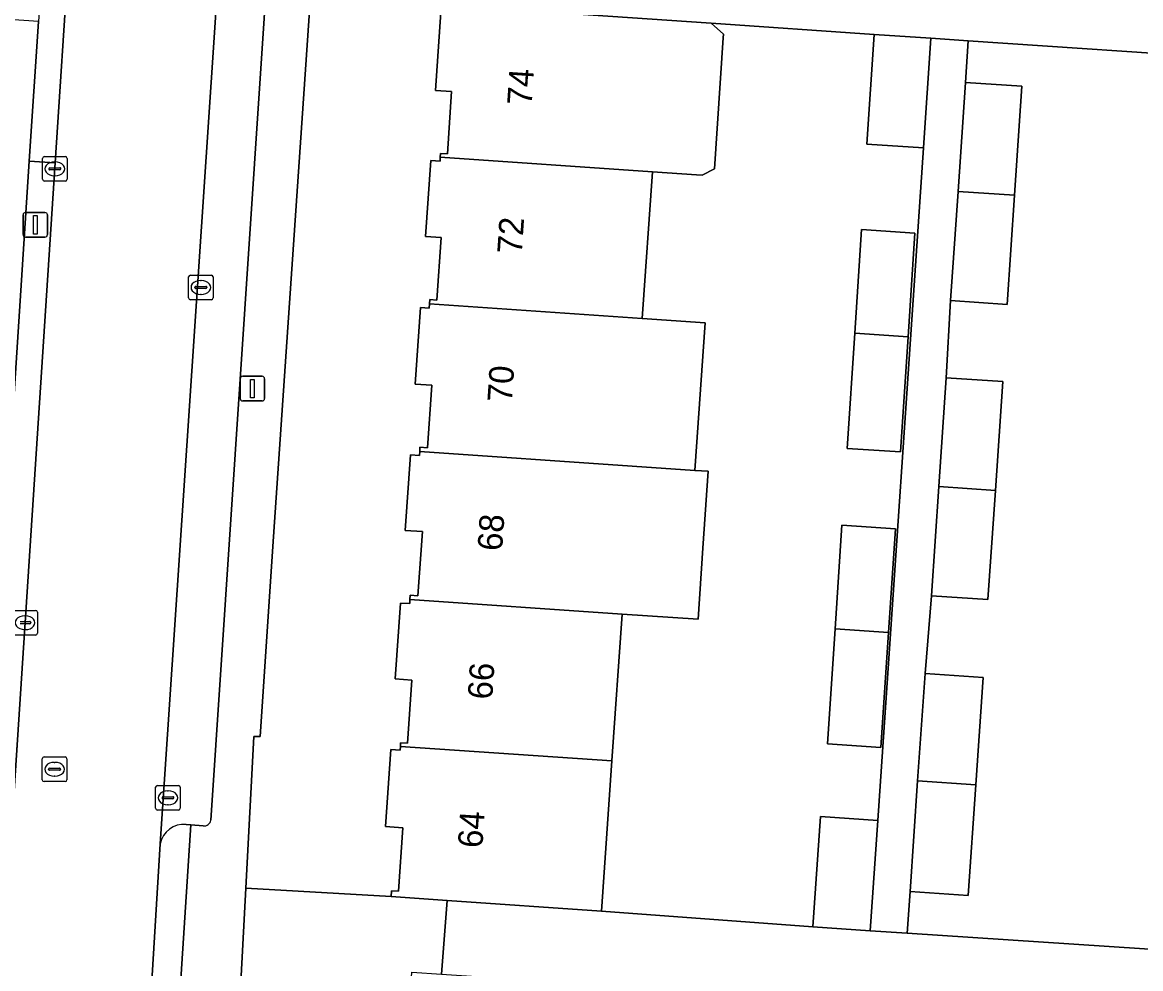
# Model space of a CAD drawing. Extents: x 161848 to 162726, y 385382 to 386521.
# Drawn here: x 162048.39 to 162093.8, y 386191.1 to 386229.53 of the extents above; entities that cross this region are included whole.
import ezdxf

# ---------------------------------------------------------------- set-up
doc = ezdxf.new("R2010")
doc.units = 0
for name, color, linetype in [('IMGEO_Erf', 7, 'Continuous'), ('IMGEO_Fietspad_gesloten', 7, 'Continuous'), ('IMGEO_Kolk', 7, 'Continuous'), ('IMGEO_Lichtmast', 7, 'Continuous'), ('IMGEO_Pand', 7, 'Continuous'), ('IMGEO_Pand_nummerreeks', 7, 'Continuous'), ('IMGEO_Parkeervlak_open', 7, 'Continuous'), ('IMGEO_Rijbaan_lokaal_open', 7, 'Continuous'), ('IMGEO_Rioolput', 7, 'Continuous'), ('IMGEO_Voetpad_open', 7, 'Continuous')]:
    doc.layers.add(name, color=color, linetype=linetype)

msp = doc.modelspace()

# ---------------------------------------------------------------- linework, layer by layer
at = {"layer": 'IMGEO_Erf'}
for points in [[(162060.094, 386230.591), (162058.568, 386208.449), (162058.049, 386200.528), (162057.784, 386200.519), (162057.463, 386194.369), (162063.365, 386194.022), (162063.381, 386194.257), (162063.658, 386194.238), (162063.836, 386196.823), (162063.141, 386196.87), (162063.356, 386200), (162063.727, 386199.974), (162063.738, 386200.125), (162063.748, 386200.274), (162064.029, 386200.255), (162064.205, 386202.816), (162063.533, 386202.863), (162063.745, 386205.946), (162064.117, 386205.92), (162064.129, 386206.09), (162064.141, 386206.262), (162064.452, 386206.241), (162064.631, 386208.847), (162063.939, 386208.894), (162064.15, 386211.962), (162064.512, 386211.937), (162064.523, 386212.102), (162064.535, 386212.269), (162064.84, 386212.248), (162065.015, 386214.793), (162064.344, 386214.84), (162064.558, 386217.949), (162064.908, 386217.925), (162064.92, 386218.095), (162064.931, 386218.265), (162065.22, 386218.245), (162065.395, 386220.784), (162064.76, 386220.827), (162064.973, 386223.922), (162065.349, 386223.896), (162065.359, 386224.048), (162065.37, 386224.202), (162065.647, 386224.183), (162065.821, 386226.718), (162065.161, 386226.763), (162065.379, 386229.943)], [(162097.672, 386228.051), (162086.803, 386228.782), (162086.689, 386227.085), (162088.985, 386226.931), (162088.684, 386222.502), (162088.383, 386218.071), (162086.088, 386218.226), (162085.909, 386215.097), (162088.205, 386214.943), (162087.904, 386210.514), (162087.603, 386206.083), (162085.308, 386206.238), (162085.047, 386203.089), (162087.411, 386202.926), (162087.111, 386198.567), (162086.802, 386194.066), (162084.438, 386194.229), (162084.327, 386192.536), (162095.188, 386191.827)]]:
    msp.add_lwpolyline(points, dxfattribs=at)
for points in [[(162084.985, 386224.425), (162082.68, 386224.581), (162082.982, 386229.04), (162076.357, 386229.489), (162076.864, 386229.047), (162076.854, 386228.898), (162076.493, 386223.576), (162075.999, 386223.316), (162075.769, 386223.331), (162073.973, 386223.455), (162073.564, 386217.5), (162076.116, 386217.324), (162075.703, 386211.332), (162076.244, 386211.295), (162076.028, 386208.176), (162075.828, 386205.284), (162072.741, 386205.497), (162072.332, 386199.534), (162071.914, 386193.434), (162080.492, 386192.794), (162080.8, 386197.28), (162083.132, 386197.12)], [(162082.47, 386221.113), (162084.637, 386220.97), (162084.358, 386216.757), (162084.049, 386212.081), (162081.881, 386212.224), (162082.191, 386216.906)], [(162081.675, 386209.11), (162083.846, 386208.965), (162083.567, 386204.752), (162083.258, 386200.076), (162081.087, 386200.221), (162081.397, 386204.902)]]:
    msp.add_lwpolyline(points, close=True, dxfattribs=at)
at = {"layer": 'IMGEO_Fietspad_gesloten'}
msp.add_lwpolyline([(162045.595, 386176.434), (162048.664, 386223.883), (162049.041, 386229.563), (162045.852, 386229.774)], dxfattribs=at)
at = {"layer": 'IMGEO_Kolk'}
for p, q in [((162049.204, 386223.152), (162049.204, 386224.004)), ((162049.279, 386224.078), (162050.131, 386224.078)), ((162050.205, 386224.004), (162050.205, 386223.152)), ((162049.463, 386223.572), (162049.463, 386223.584)), ((162049.901, 386223.535), (162049.503, 386223.535)), ((162049.506, 386223.621), (162049.904, 386223.621)), ((162049.692, 386223.858), (162049.717, 386223.858)), ((162049.947, 386223.584), (162049.947, 386223.572)), ((162050.131, 386223.078), (162049.279, 386223.078)), ((162049.715, 386223.298), (162049.69, 386223.298)), ((162055.135, 386218.335), (162055.135, 386219.187)), ((162055.21, 386219.261), (162056.062, 386219.261)), ((162055.623, 386219.041), (162055.648, 386219.041)), ((162056.136, 386219.187), (162056.136, 386218.335)), ((162055.394, 386218.755), (162055.394, 386218.767)), ((162055.832, 386218.718), (162055.434, 386218.718)), ((162055.437, 386218.804), (162055.835, 386218.804)), ((162055.878, 386218.767), (162055.878, 386218.755)), ((162056.062, 386218.261), (162055.21, 386218.261)), ((162055.646, 386218.481), (162055.621, 386218.481)), ((162048.068, 386205.647), (162048.92, 386205.647)), ((162048.481, 386205.427), (162048.506, 386205.427)), ((162048.994, 386205.573), (162048.994, 386204.721)), ((162048.69, 386205.104), (162048.292, 386205.104)), ((162048.295, 386205.19), (162048.693, 386205.19)), ((162048.504, 386204.867), (162048.479, 386204.867)), ((162048.736, 386205.153), (162048.736, 386205.141)), ((162048.92, 386204.647), (162048.068, 386204.647)), ((162053.874, 386198.535), (162054.726, 386198.535)), ((162053.799, 386197.609), (162053.799, 386198.461)), ((162054.101, 386198.078), (162054.499, 386198.078)), ((162054.287, 386198.315), (162054.312, 386198.315)), ((162054.8, 386198.461), (162054.8, 386197.609)), ((162054.058, 386198.029), (162054.058, 386198.041)), ((162054.496, 386197.992), (162054.098, 386197.992)), ((162054.31, 386197.755), (162054.285, 386197.755)), ((162054.542, 386198.041), (162054.542, 386198.029)), ((162054.726, 386197.535), (162053.874, 386197.535))]:
    msp.add_line(p, q, dxfattribs=at)
for points in [[(162049.204, 386223.152), (162049.204, 386224.004)], [(162049.279, 386224.078), (162050.131, 386224.078)], [(162050.205, 386224.004), (162050.205, 386223.152)], [(162050.131, 386223.078), (162049.279, 386223.078)], [(162055.135, 386218.335), (162055.135, 386219.187)], [(162055.21, 386219.261), (162056.062, 386219.261)], [(162056.136, 386219.187), (162056.136, 386218.335)], [(162056.062, 386218.261), (162055.21, 386218.261)], [(162048.068, 386205.647), (162048.92, 386205.647)], [(162048.994, 386205.573), (162048.994, 386204.721)], [(162048.92, 386204.647), (162048.068, 386204.647)], [(162053.874, 386198.535), (162054.726, 386198.535)], [(162053.799, 386197.609), (162053.799, 386198.461)], [(162054.8, 386198.461), (162054.8, 386197.609)], [(162054.726, 386197.535), (162053.874, 386197.535)]]:
    msp.add_lwpolyline(points, dxfattribs=at)
for centre, radius, start, end in [((162049.281, 386224.002), 0.0765, 91.552, 178.448), ((162049.281, 386224.002), 0.0765, 91.552, 178.448), ((162050.129, 386224.002), 0.0765, 1.552, 88.448), ((162050.129, 386224.002), 0.0765, 1.552, 88.448), ((162049.503, 386223.581), 0.0403, 85.8775, 175.7526), ((162049.5, 386223.571), 0.0366, 178.938, 274.7102), ((162049.904, 386223.578), 0.043, 264.8664, 352.4533), ((162049.908, 386223.583), 0.0386, 1.7309, 96.639), ((162049.281, 386223.154), 0.0765, 181.552, 268.448), ((162049.281, 386223.154), 0.0765, 181.552, 268.448), ((162050.129, 386223.154), 0.0765, 271.552, 358.448), ((162050.129, 386223.154), 0.0765, 271.552, 358.448), ((162055.212, 386219.185), 0.0765, 91.552, 178.448), ((162055.212, 386219.185), 0.0765, 91.552, 178.448), ((162056.06, 386219.185), 0.0765, 1.552, 88.448), ((162056.06, 386219.185), 0.0765, 1.552, 88.448), ((162055.434, 386218.764), 0.0403, 85.8775, 175.7526), ((162055.431, 386218.754), 0.0366, 178.938, 274.7102), ((162055.835, 386218.761), 0.043, 264.8664, 352.4533), ((162055.839, 386218.766), 0.0386, 1.7309, 96.639), ((162055.212, 386218.337), 0.0765, 181.552, 268.448), ((162055.212, 386218.337), 0.0765, 181.552, 268.448), ((162056.06, 386218.337), 0.0765, 271.552, 358.448), ((162056.06, 386218.337), 0.0765, 271.552, 358.448), ((162048.918, 386205.571), 0.0765, 1.552, 88.448), ((162048.918, 386205.571), 0.0765, 1.552, 88.448), ((162048.693, 386205.147), 0.043, 264.8664, 352.4533), ((162048.697, 386205.152), 0.0386, 1.7309, 96.639), ((162048.918, 386204.723), 0.0765, 271.552, 358.448), ((162048.918, 386204.723), 0.0765, 271.552, 358.448), ((162053.876, 386198.459), 0.0765, 91.552, 178.448), ((162053.876, 386198.459), 0.0765, 91.552, 178.448), ((162054.724, 386198.459), 0.0765, 1.552, 88.448), ((162054.724, 386198.459), 0.0765, 1.552, 88.448), ((162054.098, 386198.038), 0.0403, 85.8775, 175.7526), ((162054.503, 386198.04), 0.0386, 1.7309, 96.639), ((162053.876, 386197.611), 0.0765, 181.552, 268.448), ((162053.876, 386197.611), 0.0765, 181.552, 268.448), ((162054.095, 386198.028), 0.0366, 178.938, 274.7102), ((162054.499, 386198.035), 0.043, 264.8664, 352.4533), ((162054.724, 386197.611), 0.0765, 271.552, 358.448), ((162054.724, 386197.611), 0.0765, 271.552, 358.448)]:
    msp.add_arc(centre, radius, start, end, dxfattribs=at)
for centre, major_axis, ratio, start_param, end_param in [((162049.691, 386223.578), (-0.387, 0.002), 0.722429, 4.712389, 7.853982), ((162049.716, 386223.578), (-0.39, 0.002), 0.717154, 1.570796, 4.712389), ((162055.622, 386218.761), (-0.387, 0.002), 0.722429, 4.712389, 7.853982), ((162055.647, 386218.761), (-0.39, 0.002), 0.717154, 1.570796, 4.712389), ((162048.48, 386205.147), (-0.387, 0.002), 0.722429, 4.712389, 7.853982), ((162048.505, 386205.147), (-0.39, 0.002), 0.717154, 1.570796, 4.712389), ((162054.286, 386198.035), (-0.387, 0.002), 0.722429, 4.712389, 7.853982), ((162054.311, 386198.035), (-0.39, 0.002), 0.717154, 1.570796, 4.712389)]:
    msp.add_ellipse(centre, major_axis=major_axis, ratio=ratio, start_param=start_param, end_param=end_param, dxfattribs=at)
at = {"layer": 'IMGEO_Lichtmast'}
for p, q in [((162048.414, 386220.905), (162048.414, 386221.705)), ((162048.414, 386221.705), (162048.414, 386220.905)), ((162048.514, 386221.805), (162049.304, 386221.805)), ((162049.304, 386221.805), (162048.514, 386221.805)), ((162049.404, 386221.705), (162049.404, 386220.905)), ((162049.404, 386220.905), (162049.404, 386221.705)), ((162049.304, 386220.805), (162048.514, 386220.805)), ((162048.514, 386220.805), (162049.304, 386220.805)), ((162057.236, 386214.253), (162057.236, 386215.053)), ((162057.236, 386215.053), (162057.236, 386214.253)), ((162057.336, 386215.153), (162058.126, 386215.153)), ((162058.126, 386215.153), (162057.336, 386215.153)), ((162058.226, 386215.053), (162058.226, 386214.253)), ((162058.226, 386214.253), (162058.226, 386215.053)), ((162058.126, 386214.153), (162057.336, 386214.153)), ((162057.336, 386214.153), (162058.126, 386214.153))]:
    msp.add_line(p, q, dxfattribs=at)
for points in [[(162048.834, 386221.68), (162048.984, 386221.68), (162048.984, 386220.93), (162048.834, 386220.93), (162048.834, 386221.68)], [(162057.656, 386215.028), (162057.806, 386215.028), (162057.806, 386214.278), (162057.656, 386214.278), (162057.656, 386215.028)]]:
    msp.add_lwpolyline(points, dxfattribs=at)
for centre, start, end in [((162048.514, 386221.705), 90, 180), ((162048.514, 386221.705), 90, 180), ((162049.304, 386221.705), 0, 90), ((162049.304, 386221.705), 360, 90), ((162048.514, 386220.905), 180, 270), ((162048.514, 386220.905), 180, 270), ((162049.304, 386220.905), 270, 0), ((162049.304, 386220.905), 270, 0), ((162057.336, 386215.053), 90, 180), ((162057.336, 386215.053), 90, 180), ((162058.126, 386215.053), 0, 90), ((162058.126, 386215.053), 360, 90), ((162057.336, 386214.253), 180, 270), ((162057.336, 386214.253), 180, 270), ((162058.126, 386214.253), 270, 0), ((162058.126, 386214.253), 270, 0)]:
    msp.add_arc(centre, 0.1, start, end, dxfattribs=at)
at = {"layer": 'IMGEO_Pand'}
for points in [[(162076.357, 386229.489), (162065.779, 386230.207), (162065.759, 386229.917), (162065.379, 386229.943), (162065.161, 386226.763), (162065.821, 386226.718), (162065.647, 386224.183), (162065.37, 386224.202), (162065.359, 386224.048), (162073.973, 386223.455), (162075.769, 386223.331), (162075.999, 386223.316), (162076.493, 386223.576), (162076.854, 386228.898), (162076.864, 386229.047)], [(162082.982, 386229.04), (162082.68, 386224.581), (162084.985, 386224.425), (162085.287, 386228.884)], [(162088.684, 386222.502), (162088.985, 386226.931), (162086.689, 386227.085), (162086.389, 386222.66)], [(162065.359, 386224.048), (162065.349, 386223.896), (162064.973, 386223.922), (162064.76, 386220.827), (162065.395, 386220.784), (162065.22, 386218.245), (162064.931, 386218.265), (162064.92, 386218.095), (162073.564, 386217.5), (162073.973, 386223.455)], [(162086.389, 386222.66), (162086.088, 386218.226), (162088.383, 386218.071), (162088.684, 386222.502)], [(162084.637, 386220.97), (162082.47, 386221.113), (162082.191, 386216.906), (162084.358, 386216.757)], [(162073.564, 386217.5), (162064.92, 386218.095), (162064.908, 386217.925), (162064.558, 386217.949), (162064.344, 386214.84), (162065.015, 386214.793), (162064.84, 386212.248), (162064.535, 386212.269), (162064.523, 386212.102), (162073.153, 386211.508), (162075.703, 386211.332), (162076.116, 386217.324)], [(162084.358, 386216.757), (162082.191, 386216.906), (162081.881, 386212.224), (162084.049, 386212.081)], [(162088.205, 386214.943), (162085.909, 386215.097), (162085.609, 386210.672), (162087.904, 386210.514)], [(162076.244, 386211.295), (162075.703, 386211.332), (162073.153, 386211.508), (162064.523, 386212.102), (162064.512, 386211.937), (162064.15, 386211.962), (162063.939, 386208.894), (162064.631, 386208.847), (162064.452, 386206.241), (162064.141, 386206.262), (162064.129, 386206.09), (162072.741, 386205.497), (162075.828, 386205.284), (162076.028, 386208.176)], [(162085.308, 386206.238), (162087.603, 386206.083), (162087.904, 386210.514), (162085.609, 386210.672)], [(162083.846, 386208.965), (162081.675, 386209.11), (162081.397, 386204.902), (162083.567, 386204.752)], [(162072.332, 386199.534), (162072.741, 386205.497), (162064.129, 386206.09), (162064.117, 386205.92), (162063.745, 386205.946), (162063.533, 386202.863), (162064.205, 386202.816), (162064.029, 386200.255), (162063.748, 386200.274), (162063.738, 386200.125)], [(162083.567, 386204.752), (162081.397, 386204.902), (162081.087, 386200.221), (162083.258, 386200.076)], [(162087.111, 386198.567), (162087.411, 386202.926), (162085.047, 386203.089), (162084.747, 386198.731)], [(162065.638, 386193.866), (162071.914, 386193.434), (162072.332, 386199.534), (162063.738, 386200.125), (162063.727, 386199.974), (162063.356, 386200), (162063.141, 386196.87), (162063.836, 386196.823), (162063.658, 386194.238), (162063.381, 386194.257), (162063.365, 386194.022)], [(162084.747, 386198.731), (162084.438, 386194.229), (162086.802, 386194.066), (162087.111, 386198.567)], [(162083.132, 386197.12), (162080.8, 386197.28), (162080.492, 386192.794), (162082.824, 386192.634)]]:
    msp.add_lwpolyline(points, close=True, dxfattribs=at)
at = {"layer": 'IMGEO_Parkeervlak_open'}
for points in [[(162059.693, 386281.473), (162053.989, 386196.163)], [(162056.041, 386197.131), (162061.566, 386280.169)], [(162055.037, 386196.958), (162055.234, 386196.94), (162055.734, 386196.895)]]:
    msp.add_lwpolyline(points, dxfattribs=at)
for centre, radius, start, end in [((162054.945, 386195.991), 0.971, 84.5574, 169.8097), ((162055.771, 386197.165), 0.272, 262.1917, 352.9094)]:
    msp.add_arc(centre, radius, start, end, dxfattribs=at)
at = {"layer": 'IMGEO_Rijbaan_lokaal_open'}
for points in [[(162058.028, 386346.909), (162054.511, 386295.129), (162054.173, 386290.223), (162052.908, 386271.635), (162051.766, 386254.681), (162050.834, 386240.782), (162049.721, 386223.815), (162046.601, 386176.338), (162046.003, 386167.514), (162045.648, 386162.285), (162044.342, 386142.167), (162043.224, 386125.333), (162042.345, 386112.63), (162048.375, 386112.1), (162048.498, 386113.868), (162051.328, 386155.749)], [(162052.627, 386175.581), (162053.605, 386189.925), (162053.989, 386196.163), (162059.693, 386281.473), (162059.775, 386282.378)]]:
    msp.add_lwpolyline(points, dxfattribs=at)
at = {"layer": 'IMGEO_Rioolput'}
for p, q in [((162049.194, 386198.77), (162049.194, 386199.622)), ((162049.269, 386199.696), (162050.121, 386199.696)), ((162049.682, 386199.476), (162049.707, 386199.476)), ((162050.195, 386199.622), (162050.195, 386198.77)), ((162049.453, 386199.19), (162049.453, 386199.202)), ((162049.891, 386199.153), (162049.493, 386199.153)), ((162049.496, 386199.239), (162049.894, 386199.239)), ((162049.937, 386199.202), (162049.937, 386199.19)), ((162050.121, 386198.696), (162049.269, 386198.696)), ((162049.705, 386198.916), (162049.68, 386198.916))]:
    msp.add_line(p, q, dxfattribs=at)
for points in [[(162049.194, 386198.77), (162049.194, 386199.622)], [(162049.269, 386199.696), (162050.121, 386199.696)], [(162050.195, 386199.622), (162050.195, 386198.77)], [(162050.121, 386198.696), (162049.269, 386198.696)]]:
    msp.add_lwpolyline(points, dxfattribs=at)
for centre, radius, start, end in [((162049.271, 386199.62), 0.0765, 91.552, 178.448), ((162049.271, 386199.62), 0.0765, 91.552, 178.448), ((162050.119, 386199.62), 0.0765, 1.552, 88.448), ((162050.119, 386199.62), 0.0765, 1.552, 88.448), ((162049.493, 386199.199), 0.0403, 85.8775, 175.7526), ((162049.49, 386199.189), 0.0366, 178.938, 274.7102), ((162049.894, 386199.196), 0.043, 264.8664, 352.4533), ((162049.898, 386199.201), 0.0386, 1.7309, 96.639), ((162049.271, 386198.772), 0.0765, 181.552, 268.448), ((162049.271, 386198.772), 0.0765, 181.552, 268.448), ((162050.119, 386198.772), 0.0765, 271.552, 358.448), ((162050.119, 386198.772), 0.0765, 271.552, 358.448)]:
    msp.add_arc(centre, radius, start, end, dxfattribs=at)
for centre, major_axis, ratio, start_param, end_param in [((162049.681, 386199.196), (-0.387, 0.002), 0.722429, 4.712389, 7.853982), ((162049.706, 386199.196), (-0.39, 0.002), 0.717154, 1.570796, 4.712389)]:
    msp.add_ellipse(centre, major_axis=major_axis, ratio=ratio, start_param=start_param, end_param=end_param, dxfattribs=at)
at = {"layer": 'IMGEO_Voetpad_open'}
for points in [[(162061.566, 386280.169), (162056.041, 386197.131)], [(162056.49, 386176.046), (162057.463, 386194.369), (162057.784, 386200.519), (162058.049, 386200.528), (162058.568, 386208.449), (162060.094, 386230.591), (162060.273, 386233.58)], [(162054.482, 386188.988), (162054.716, 386188.99), (162055.234, 386196.94), (162055.037, 386196.958)], [(162055.734, 386196.895), (162055.234, 386196.94), (162054.716, 386188.99), (162055.223, 386188.936)], [(162053.989, 386196.163), (162053.605, 386189.925)], [(162093.061, 386174.886), (162085.956, 386175.361), (162078.852, 386175.835), (162071.748, 386176.31), (162064.467, 386176.796), (162063.27, 386176.876), (162064.21, 386190.958), (162065.407, 386190.878), (162065.638, 386193.866), (162063.365, 386194.022), (162057.463, 386194.369), (162056.49, 386176.046)]]:
    msp.add_lwpolyline(points, dxfattribs=at)
for points in [[(162050.834, 386240.782), (162049.789, 386240.833), (162049.041, 386229.563), (162048.664, 386223.883), (162049.721, 386223.815)], [(162097.828, 386231.002), (162086.982, 386231.759), (162085.468, 386231.865), (162083.163, 386232.021), (162074.512, 386232.606), (162065.983, 386233.191), (162060.273, 386233.58), (162060.094, 386230.591), (162065.779, 386230.207), (162076.357, 386229.489), (162082.982, 386229.04), (162085.287, 386228.884), (162086.803, 386228.782), (162097.672, 386228.051), (162106.254, 386227.461), (162110.463, 386227.177), (162110.661, 386230.145), (162106.423, 386230.412)], [(162085.609, 386210.672), (162085.909, 386215.097), (162086.088, 386218.226), (162086.389, 386222.66), (162086.689, 386227.085), (162086.803, 386228.782), (162085.287, 386228.884), (162084.985, 386224.425), (162083.132, 386197.12), (162082.824, 386192.634), (162084.327, 386192.536), (162084.438, 386194.229), (162084.747, 386198.731), (162085.047, 386203.089), (162085.308, 386206.238)], [(162048.664, 386223.883), (162045.595, 386176.434), (162044.994, 386167.532), (162046.003, 386167.514), (162046.601, 386176.338), (162049.721, 386223.815)], [(162101.546, 386191.391), (162095.188, 386191.827), (162084.327, 386192.536), (162082.824, 386192.634), (162080.492, 386192.794), (162071.914, 386193.434), (162065.638, 386193.866), (162065.407, 386190.878), (162072.688, 386190.392), (162079.792, 386189.917), (162084.911, 386189.575), (162086.411, 386189.475), (162086.896, 386189.443), (162089.711, 386189.254), (162090.281, 386189.216), (162094.001, 386188.967), (162101.285, 386188.481)]]:
    msp.add_lwpolyline(points, close=True, dxfattribs=at)
for centre, radius, start, end in [((162054.945, 386195.991), 0.971, 84.5574, 169.8097), ((162055.771, 386197.165), 0.272, 262.1917, 352.9094)]:
    msp.add_arc(centre, radius, start, end, dxfattribs=at)

# ---------------------------------------------------------------- texts
at = {"layer": 'IMGEO_Pand_nummerreeks'}
for s, rotation, p in [('74', 86.2015, (162069.07, 386226.131)), ('72', 86.2012, (162068.668, 386220.098)), ('70', 86.2012, (162068.268, 386214.073)), ('68', 86.2015, (162067.868, 386208.041)), ('66', 86.2012, (162067.467, 386202.008)), ('64', 86.2012, (162067.067, 386195.977))]:
    msp.add_text(s, height=1, rotation=rotation, dxfattribs=at).set_placement(p)

doc.saveas('drawing.dxf')
